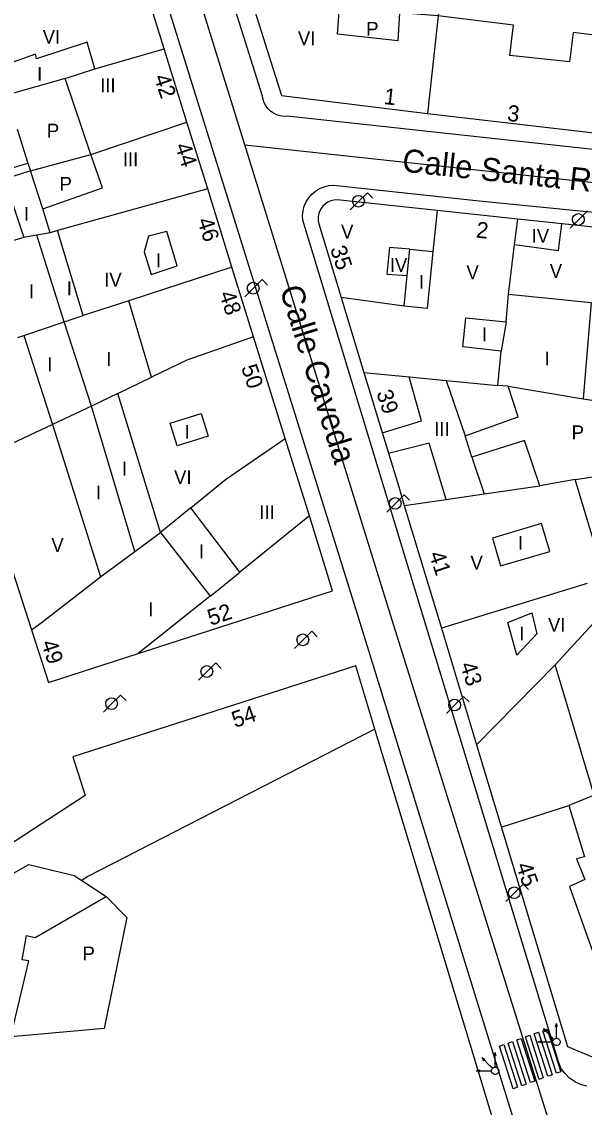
# Model space of a CAD drawing. Extents: x 282771 to 285132, y 4823109 to 4825496.
# Drawn here: x 284915.4 to 284976.4, y 4823452.2 to 4823569.9 of the extents above; entities that cross this region are included whole.
import ezdxf

# ---------------------------------------------------------------- set-up
doc = ezdxf.new("R2010")
doc.units = 0
for name, color, linetype in [('ACERA-BORDILLO', 7, 'Continuous'), ('CALLE-EJE', 7, 'Continuous'), ('CALLE-TEXTO', 7, 'Continuous'), ('EDIFICIO', 7, 'Continuous'), ('FAROLA', 7, 'Continuous'), ('INTERIOR-EDIFICIO', 7, 'Continuous'), ('MEDIANERA', 7, 'Continuous'), ('NUM-PORTAL', 7, 'Continuous'), ('PASO-PEATONES', 7, 'Continuous'), ('SEMAFORO', 7, 'Continuous'), ('TXT-ALTURA-EDIFICIO', 7, 'Continuous')]:
    doc.layers.add(name, color=color, linetype=linetype)

msp = doc.modelspace()

# ---------------------------------------------------------------- linework, layer by layer
at = {"layer": 'ACERA-BORDILLO'}
for points in [[(284982.72, 4823555.51), (284944.2, 4823559.69), (284943.81, 4823559.68), (284943.43, 4823559.74), (284943.07, 4823559.85), (284942.72, 4823560.02), (284942.41, 4823560.24), (284942.13, 4823560.5), (284941.9, 4823560.81), (284941.72, 4823561.14), (284941.59, 4823561.51), (284941.52, 4823561.88), (284930.53, 4823596.81), (284930.17, 4823598.47), (284930.14, 4823600.28), (284930.5, 4823602.14), (284931.26, 4823603.92), (284932.39, 4823605.5), (284933.79, 4823606.77), (284935.35, 4823607.69), (284936.95, 4823608.25), (285015.36, 4823627.65)], [(284922.66, 4823599.27), (284951.94, 4823505.23)], [(284976.71, 4823454.49), (284976.14, 4823454.61), (284975.48, 4823454.93), (284974.82, 4823455.33), (284974.31, 4823455.88), (284973.93, 4823456.36), (284973.62, 4823457.13), (284945.89, 4823548.41), (284945.87, 4823548.92), (284945.93, 4823549.44), (284946.06, 4823549.94), (284946.27, 4823550.41), (284946.55, 4823550.85), (284946.89, 4823551.24), (284947.29, 4823551.57), (284947.73, 4823551.84), (284948.21, 4823552.05), (284948.71, 4823552.17), (284949.23, 4823552.23), (284965.02, 4823550.53), (284981.82, 4823548.85)], [(284951.94, 4823505.23), (284971.13, 4823443.14)]]:
    msp.add_lwpolyline(points, dxfattribs=at)
at = {"layer": 'CALLE-EJE'}
for points in [[(284939.61, 4823556.58), (284923.78, 4823607.65)], [(284975.86, 4823440.33), (284955.42, 4823505.59), (284939.61, 4823556.58)], [(284939.61, 4823556.58), (285020.68, 4823547.84)]]:
    msp.add_lwpolyline(points, dxfattribs=at)
at = {"layer": 'EDIFICIO'}
for points in [[(284931.77, 4823599.56), (284934.27, 4823591.61), (284936.9, 4823583.22), (284940.27, 4823572.51), (284943.6, 4823561.95), (284959.43, 4823559.97), (284982.77, 4823557.27), (284989.71, 4823556.38), (284992.61, 4823557.96), (284995.78, 4823572.89), (285006.4, 4823570.86), (285010.95, 4823592.4), (285015.65, 4823614.62), (285013.25, 4823620.07), (284977.57, 4823611.09), (284970.04, 4823609.19), (284957.7, 4823606.08), (284946.96, 4823603.38), (284939.31, 4823601.46), (284931.77, 4823599.56)], [(284899.07, 4823557.61), (284901.49, 4823550.13), (284903.8, 4823543.03), (284907.05, 4823533.01), (284910.5, 4823522.38), (284916.48, 4823503.98), (284918.33, 4823498.28), (284928.03, 4823501.41), (284949.14, 4823508.21), (284946.62, 4823516.33), (284944, 4823524.72), (284940.57, 4823535.78), (284938.22, 4823543.33), (284935.59, 4823551.81), (284933.34, 4823559.06), (284930.87, 4823566.99), (284928.54, 4823574.5)], [(284969.23, 4823548.52), (284960.46, 4823549.45), (284949.63, 4823550.61), (284949.28, 4823550.58), (284948.95, 4823550.5), (284948.63, 4823550.37), (284948.35, 4823550.18), (284948.09, 4823549.95), (284947.88, 4823549.67), (284947.72, 4823549.37), (284947.61, 4823549.04), (284947.56, 4823548.71), (284947.57, 4823548.36), (284947.64, 4823548.03), (284950.06, 4823540.03), (284952.53, 4823531.9), (284956.31, 4823519.48), (284956.91, 4823517.48), (284960.93, 4823504.15), (284964.74, 4823491.49), (284974.61, 4823458.78), (284977.3, 4823457.66)], [(284987.05, 4823546.63), (284969.23, 4823548.52)], [(284969.39, 4823441.37), (284953.72, 4823493.19), (284951.64, 4823500.08), (284920.96, 4823490.19), (284922.31, 4823486.02), (284916.69, 4823482.36), (284907.24, 4823476.2), (284902.85, 4823458.69), (284899.88, 4823446.84)]]:
    msp.add_lwpolyline(points, dxfattribs=at)
at = {"layer": 'FAROLA'}
for p, q in [((284952.92, 4823551.4), (284951.98, 4823550.47)), ((284953.51, 4823550.81), (284952.92, 4823551.4)), ((284951.98, 4823550.47), (284951.05, 4823549.53)), ((284976.77, 4823549.42), (284975.83, 4823548.49)), ((284975.83, 4823548.49), (284974.9, 4823547.55)), ((284941.5, 4823541.97), (284940.56, 4823541.04)), ((284942.09, 4823541.38), (284941.5, 4823541.97)), ((284940.56, 4823541.04), (284939.63, 4823540.1)), ((284956.9, 4823518.62), (284955.96, 4823517.69)), ((284957.49, 4823518.03), (284956.9, 4823518.62)), ((284955.96, 4823517.69), (284955.03, 4823516.75)), ((284945.94, 4823502.89), (284945.01, 4823501.95)), ((284946.88, 4823503.82), (284945.94, 4823502.89)), ((284947.47, 4823503.23), (284946.88, 4823503.82)), ((284935.53, 4823499.46), (284934.6, 4823498.52)), ((284936.47, 4823500.39), (284935.53, 4823499.46)), ((284937.06, 4823499.8), (284936.47, 4823500.39)), ((284926.14, 4823496.91), (284925.2, 4823495.98)), ((284926.73, 4823496.32), (284926.14, 4823496.91)), ((284925.2, 4823495.98), (284924.27, 4823495.04)), ((284962.41, 4823495.83), (284961.48, 4823494.89)), ((284963.35, 4823496.76), (284962.41, 4823495.83)), ((284963.94, 4823496.17), (284963.35, 4823496.76)), ((284969.81, 4823476.39), (284968.87, 4823475.46)), ((284970.4, 4823475.8), (284969.81, 4823476.39)), ((284968.87, 4823475.46), (284967.94, 4823474.52))]:
    msp.add_line(p, q, dxfattribs=at)
for centre in [(284951.94, 4823550.47), (284975.79, 4823548.49), (284940.52, 4823541.04), (284955.92, 4823517.69), (284945.9, 4823502.89), (284935.49, 4823499.46), (284925.16, 4823495.98), (284962.37, 4823495.83), (284968.83, 4823475.46)]:
    msp.add_circle(centre, 0.638, dxfattribs=at)
at = {"layer": 'INTERIOR-EDIFICIO'}
for p, q in [((284930.47, 4823514.54), (284925.85, 4823529.62)), ((284977.51, 4823486.05), (284974.74, 4823484.93))]:
    msp.add_line(p, q, dxfattribs=at)
for points in [[(284983.89, 4823567.7), (284975.23, 4823568.78), (284974.83, 4823565.59), (284968.34, 4823566.28), (284968.74, 4823569.58), (284960.58, 4823570.59), (284956.39, 4823570.92), (284956.21, 4823567.86), (284949.67, 4823568.61), (284949.88, 4823571.57), (284950.73, 4823579.15), (284945.66, 4823579.72), (284943.89, 4823585.65), (284942.33, 4823590.94), (284941.45, 4823593.68)], [(284925.85, 4823529.62), (284929.5, 4823531.38), (284927.04, 4823539.68), (284922.08, 4823538.06), (284919.31, 4823547.29), (284918.51, 4823547.05), (284917.71, 4823549.63), (284924.16, 4823551.92), (284922.91, 4823555.54), (284920.11, 4823563.77), (284923.36, 4823564.85), (284922.5, 4823567.72), (284917.02, 4823565.91), (284916.91, 4823566.42), (284912.84, 4823564.98)], [(284913.53, 4823552.88), (284915.66, 4823546.55), (284911.93, 4823545.44)], [(284932.26, 4823543.47), (284931.17, 4823547.19), (284929.15, 4823546.67), (284928.71, 4823544.98), (284929.45, 4823542.54), (284932.26, 4823543.47)], [(284960.01, 4823545.01), (284959.38, 4823538.83), (284956.88, 4823539.09), (284957.21, 4823542.4), (284957.51, 4823545.27), (284960.01, 4823545.01)], [(284978.61, 4823509.72), (284975.46, 4823520.27), (284971.63, 4823519.59), (284969.95, 4823524.52), (284964.25, 4823522.72), (284963.52, 4823525.04), (284969.26, 4823527.09), (284968.16, 4823530.41), (284967.07, 4823530.49), (284967.42, 4823534.21), (284963.27, 4823534.66), (284963.59, 4823537.82), (284967.97, 4823537.38), (284968.2, 4823540.38), (284977.18, 4823539.47), (284976.33, 4823529.03), (284983.18, 4823527.99)], [(284914.99, 4823535.7), (284915.66, 4823535.92), (284918.76, 4823526.25), (284923.97, 4823509.74), (284927.69, 4823512.49), (284930.47, 4823514.54)], [(284934.88, 4823527.45), (284935.64, 4823524.97), (284932.26, 4823523.93), (284931.5, 4823526.41), (284934.88, 4823527.45)], [(284935.85, 4823507.64), (284937.08, 4823508.61), (284939.08, 4823510.23), (284933.75, 4823517.21), (284930.47, 4823514.54)], [(284966.47, 4823513.94), (284967.34, 4823510.93), (284972.68, 4823512.49), (284971.81, 4823515.5), (284966.47, 4823513.94)], [(284930.47, 4823514.54), (284935.85, 4823507.64)], [(284970.73, 4823505.82), (284971.29, 4823503.56), (284969.12, 4823501.23), (284968.13, 4823504.76), (284970.73, 4823505.82)], [(284977.51, 4823486.05), (284973.27, 4823500.17), (284978.21, 4823505.52)], [(284974.74, 4823484.93), (284976.44, 4823479.34), (284975.59, 4823479.15), (284976.51, 4823476.9), (284974.83, 4823476.15), (284977.31, 4823469.12), (284979.74, 4823470.35), (284981.72, 4823480.31), (284979.86, 4823480.59), (284980.34, 4823485.1), (284977.51, 4823486.05)], [(284916.18, 4823468.07), (284915.45, 4823468.17), (284915.93, 4823470.82), (284916.87, 4823470.61), (284924.56, 4823475.06), (284926.81, 4823472.78), (284924.35, 4823460.72), (284914.24, 4823459.83), (284916.18, 4823468.07)]]:
    msp.add_lwpolyline(points, dxfattribs=at)
at = {"layer": 'MEDIANERA'}
for p, q in [((284923.36, 4823564.85), (284930.87, 4823566.99)), ((284914.91, 4823558.28), (284916.08, 4823554.59)), ((284913.29, 4823553.78), (284916.08, 4823554.59)), ((284916.08, 4823554.59), (284916.38, 4823553.76)), ((284916.38, 4823553.76), (284913.53, 4823552.88)), ((284917.71, 4823549.63), (284916.38, 4823553.76)), ((284935.59, 4823551.81), (284919.31, 4823547.29)), ((284960.46, 4823549.45), (284960.01, 4823545.01)), ((284968.88, 4823545.77), (284969.23, 4823548.52)), ((284917.06, 4823546.79), (284915.66, 4823546.55)), ((284918.51, 4823547.05), (284917.06, 4823546.79)), ((284920.01, 4823537.39), (284917.06, 4823546.79)), ((284968.2, 4823540.38), (284968.88, 4823545.77)), ((284938.22, 4823543.33), (284927.04, 4823539.68)), ((284956.88, 4823539.09), (284950.06, 4823540.03)), ((284915.66, 4823535.92), (284920.01, 4823537.39)), ((284920.01, 4823537.39), (284922.08, 4823538.06)), ((284922.98, 4823528.23), (284920.01, 4823537.39)), ((284967.97, 4823537.38), (284967.42, 4823534.21)), ((284952.53, 4823531.9), (284957.44, 4823531.42)), ((284957.44, 4823531.42), (284961.46, 4823531.03)), ((284961.46, 4823531.03), (284963.52, 4823525.04)), ((284961.46, 4823531.03), (284967.07, 4823530.49)), ((284968.16, 4823530.41), (284976.33, 4823529.03)), ((284925.85, 4823529.62), (284922.98, 4823528.23)), ((284927.69, 4823512.49), (284922.98, 4823528.23)), ((284918.76, 4823526.25), (284918.76, 4823526.25)), ((284964.25, 4823522.72), (284965.59, 4823518.72)), ((284975.46, 4823520.27), (284980.55, 4823521.04)), ((284965.59, 4823518.72), (284971.63, 4823519.59)), ((284956.91, 4823517.48), (284961.46, 4823518.13)), ((284961.46, 4823518.13), (284965.59, 4823518.72)), ((284946.62, 4823516.33), (284939.08, 4823510.23)), ((284976.75, 4823509), (284960.93, 4823504.15)), ((284935.85, 4823507.64), (284928.03, 4823501.41)), ((284973.27, 4823500.17), (284964.74, 4823491.49)), ((284967.43, 4823482.58), (284974.74, 4823484.93)), ((284921.93, 4823476.78), (284924.56, 4823475.06))]:
    msp.add_line(p, q, dxfattribs=at)
for points in [[(284961.37, 4823577.85), (284960.58, 4823570.59), (284959.43, 4823559.97)], [(284920.11, 4823563.77), (284913.76, 4823561.97), (284899.07, 4823557.61)], [(284916.38, 4823553.76), (284922.91, 4823555.54), (284933.34, 4823559.06)], [(284968.88, 4823545.77), (284973.65, 4823545.11), (284974, 4823548.01)], [(284957.51, 4823545.27), (284955.32, 4823545.47), (284955.03, 4823542.57), (284957.21, 4823542.4)], [(284940.57, 4823535.78), (284933.32, 4823533.23), (284929.5, 4823531.38), (284929.5, 4823531.37)], [(284954.51, 4823525.36), (284958.77, 4823526.65), (284957.44, 4823531.42)], [(284922.98, 4823528.23), (284918.76, 4823526.25), (284910.5, 4823522.38)], [(284933.75, 4823517.21), (284937.5, 4823520.27), (284944, 4823524.72)], [(284961.46, 4823518.13), (284959.6, 4823524.23), (284955.2, 4823523.12)], [(284916.48, 4823503.98), (284917.51, 4823504.74), (284923.97, 4823509.74)], [(284953.72, 4823493.19), (284922.51, 4823477.17), (284921.93, 4823476.78)], [(284905.89, 4823458.99), (284910.32, 4823475.24), (284916.2, 4823478.54), (284921.1, 4823477.33), (284921.93, 4823476.78)]]:
    msp.add_lwpolyline(points, dxfattribs=at)
at = {"layer": 'PASO-PEATONES'}
for points in [[(284971.94, 4823460.5), (284972.41, 4823460.67), (284973.89, 4823456.05), (284973.42, 4823455.88)], [(284968.17, 4823459.15), (284968.65, 4823459.32), (284970.12, 4823454.7), (284969.65, 4823454.53)], [(284969.12, 4823459.49), (284969.59, 4823459.66), (284971.06, 4823455.04), (284970.59, 4823454.87)], [(284970.06, 4823459.83), (284970.52, 4823460), (284971.97, 4823455.37), (284971.53, 4823455.21)], [(284971, 4823460.17), (284971.47, 4823460.33), (284972.95, 4823455.71), (284972.48, 4823455.55)], [(284967.23, 4823458.82), (284967.7, 4823458.99), (284969.18, 4823454.37), (284968.71, 4823454.2)]]:
    msp.add_lwpolyline(points, close=True, dxfattribs=at)
at = {"layer": 'SEMAFORO'}
for p, q in [((284972.86, 4823459.84), (284972.01, 4823460.69)), ((284972.2, 4823460.34), (284972.01, 4823460.69)), ((284972.36, 4823460.5), (284972.01, 4823460.69)), ((284973.32, 4823460.9), (284973.42, 4823461.28)), ((284973.42, 4823460.08), (284973.42, 4823461.28)), ((284973.52, 4823460.9), (284973.42, 4823461.28)), ((284971.42, 4823459.28), (284971.8, 4823459.38)), ((284971.42, 4823459.28), (284972.62, 4823459.28)), ((284971.8, 4823459.18), (284971.42, 4823459.28)), ((284972.62, 4823459.28), (284973.02, 4823459.28)), ((284973.14, 4823459.56), (284972.86, 4823459.84)), ((284973.42, 4823459.68), (284973.42, 4823460.08)), ((284966.66, 4823457.76), (284966.76, 4823458.14)), ((284966.76, 4823456.94), (284966.76, 4823458.14)), ((284966.86, 4823457.76), (284966.76, 4823458.14)), ((284966.2, 4823456.7), (284965.35, 4823457.55)), ((284965.54, 4823457.2), (284965.35, 4823457.55)), ((284965.7, 4823457.36), (284965.35, 4823457.55)), ((284966.76, 4823456.54), (284966.76, 4823456.94)), ((284964.76, 4823456.14), (284965.14, 4823456.24)), ((284964.76, 4823456.14), (284965.96, 4823456.14)), ((284965.14, 4823456.04), (284964.76, 4823456.14)), ((284965.96, 4823456.14), (284966.36, 4823456.14)), ((284966.48, 4823456.42), (284966.2, 4823456.7))]:
    msp.add_line(p, q, dxfattribs=at)
for centre, major_axis in [((284973.42, 4823459.28), (0.227, 0.33)), ((284966.76, 4823456.14), (0.227, 0.329))]:
    msp.add_ellipse(centre, major_axis=major_axis, ratio=0.999979, dxfattribs=at)

# ---------------------------------------------------------------- texts
at = {"layer": 'CALLE-TEXTO'}
for s, rotation, p in [('Calle Santa Rufina', 353.8473, (284956.6, 4823553.7)), ('Calle Caveda', 287.3904, (284943.37, 4823540.93))]:
    msp.add_text(s, height=2.5, rotation=rotation, dxfattribs=at).set_placement(p)
at = {"layer": 'NUM-PORTAL'}
for s, rotation, p in [('42', 288.4894, (284929.73, 4823563.94)), ('1', 353.6505, (284954.64, 4823561.02)), ('3', 353.6505, (284968.01, 4823559.2)), ('44', 288.4894, (284932.01, 4823556.49)), ('46', 288.4894, (284934.42, 4823548.38)), ('2', 353.6505, (284964.64, 4823546.54)), ('35', 288.4894, (284948.84, 4823545.33)), ('48', 288.4894, (284936.81, 4823540.43)), ('50', 288.4894, (284939.19, 4823532.45)), ('39', 288.4894, (284953.86, 4823529.7)), ('41', 288.4894, (284959.56, 4823512.19)), ('52', 18.5206, (284935.91, 4823504.41)), ('49', 288.5194, (284917.5, 4823502.57)), ('43', 288.4894, (284962.94, 4823500.19)), ('54', 18.5206, (284938.54, 4823493.34)), ('45', 288.4894, (284969.02, 4823478.44))]:
    msp.add_text(s, height=1.75, rotation=rotation, dxfattribs=at).set_placement(p)
at = {"layer": 'TXT-ALTURA-EDIFICIO'}
for s, p in [('P', (284952.78, 4823568.43)), ('VI', (284917.69, 4823567.56)), ('VI', (284945.37, 4823567.4)), ('I', (284917.08, 4823563.55)), ('III', (284923.92, 4823562.3)), ('P', (284918.14, 4823557.38)), ('III', (284926.38, 4823554.27)), ('P', (284919.52, 4823551.6)), ('I', (284915.65, 4823548.35)), ('V', (284950.05, 4823546.42)), ('IV', (284970.73, 4823545.97)), ('I', (284929.96, 4823543.31)), ('IV', (284955.34, 4823542.81)), ('V', (284963.65, 4823542.01)), ('V', (284972.69, 4823542.16)), ('I', (284920.3, 4823540.27)), ('IV', (284924.36, 4823541.21)), ('I', (284958.51, 4823540.97)), ('I', (284916.2, 4823539.94)), ('I', (284965.34, 4823535.29)), ('I', (284918.19, 4823532.03)), ('I', (284924.57, 4823532.61)), ('I', (284972.12, 4823532.67)), ('III', (284960.16, 4823525.01)), ('I', (284933.09, 4823524.71)), ('P', (284975.06, 4823524.65)), ('I', (284926.27, 4823520.71)), ('VI', (284931.94, 4823519.79)), ('I', (284923.47, 4823518.13)), ('III', (284941.19, 4823516)), ('V', (284918.63, 4823512.43)), ('I', (284969.25, 4823512.66)), ('I', (284934.62, 4823511.75)), ('V', (284964.09, 4823510.51)), ('I', (284929.15, 4823505.45)), ('VI', (284972.5, 4823503.78)), ('I', (284969.39, 4823502.83)), ('P', (284922.01, 4823468.13))]:
    msp.add_text(s, height=1.5, rotation=0.0006, dxfattribs=at).set_placement(p)

doc.saveas('drawing.dxf')
